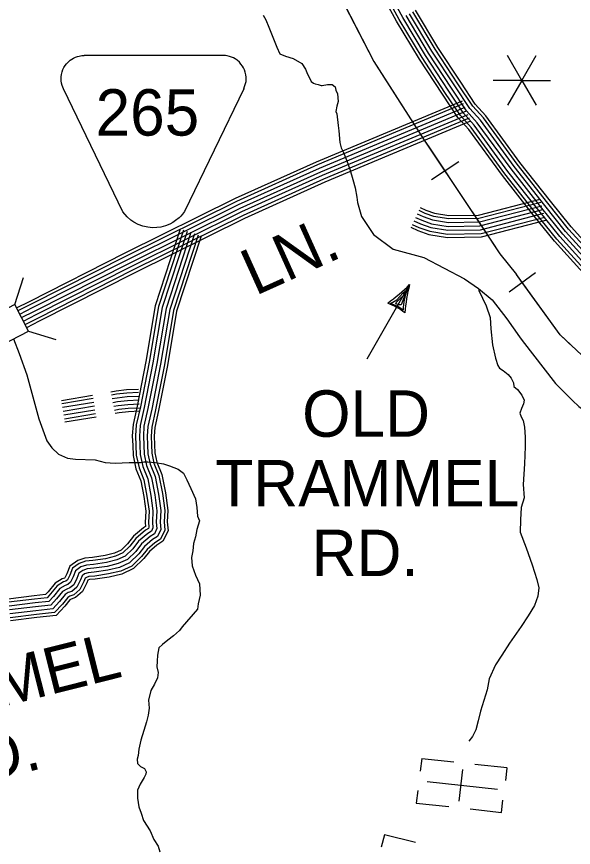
# Model space of a CAD drawing. Extents: x 1788175 to 1969470, y 584502 to 738744.
# Drawn here: x 1906231 to 1910663, y 642062 to 648680 of the extents above; entities that cross this region are included whole.
import ezdxf

# ---------------------------------------------------------------- set-up
doc = ezdxf.new("R2010")
doc.units = 0
for name, color, linetype in [('DESIGN - CONTOURS - Intermediate with optional Text', 7, 'Continuous'), ('DESIGN - ROW - Easement Linework and Patterning', 7, 'Continuous'), ('DESIGN - ROW - Right-of-Way and Easement Labels', 7, 'Continuous'), ('DESIGN - TRAFFIC CONTROL PERMANENT - Signalization', 7, 'Continuous'), ('DESIGN - TRANSPORTATION - Text', 7, 'Continuous'), ('DESIGN - UTILITIES - Cable (Underground) with Text', 7, 'Continuous'), ('SURVEY - CENTERLINE - Preliminary Text', 7, 'Continuous'), ('SURVEY - CONTROL with Text', 7, 'Continuous'), ('SURVEY - DRAINAGE - Storm Sewer', 7, 'Continuous'), ('SURVEY - TRANSPORTATION - Roads', 7, 'Continuous')]:
    doc.layers.add(name, color=color, linetype=linetype)

msp = doc.modelspace()

# ---------------------------------------------------------------- linework, layer by layer
at = {"layer": 'DESIGN - CONTOURS - Intermediate with optional Text'}
for p, q in [((1909534.2, 647382), (1909750.2, 647526.8)), ((1910361.7, 646638.3), (1910150.9, 646486.1))]:
    msp.add_line(p, q, dxfattribs=at)
for points in [[(1905919.4, 652260.8), (1906532.8, 651748.2), (1906951.3, 651413.7), (1907332, 651072.6), (1907684.5, 650737.2), (1907842.8, 650571.2), (1908044.3, 650311.7), (1908249.4, 649930.1), (1908723.8, 649003.5), (1909074.9, 648321.5), (1909475.3, 647696.4), (1909834.5, 647160.7), (1910077.5, 646791.7), (1910210.7, 646625.3)], [(1908840.5, 648776.8), (1909074.9, 648321.5), (1909154.7, 648197)], [(1909154.7, 648197), (1909475.3, 647696.4), (1909511.8, 647642)], [(1909511.8, 647642), (1909834.5, 647160.7), (1909878.9, 647093.4)], [(1909878.9, 647093.4), (1910077.5, 646791.7), (1910210.7, 646625.3)], [(1915103.1, 642278.1), (1914280.2, 642197.5), (1914008.3, 642184.5), (1913795, 642187.7), (1913669.4, 642194.4), (1913529.4, 642248.3), (1913374.9, 642357), (1913214.3, 642513.5), (1913130.6, 642675.4), (1913059.7, 642879.5), (1913039.7, 643028.3), (1912988.6, 643391.3), (1912898.7, 643796), (1912792, 644088.6), (1912628.8, 644411), (1912411.7, 644754), (1912289.9, 644919.6), (1912144, 645049.2), (1911908.9, 645228), (1911661.2, 645380.8), (1911062.1, 645723.8), (1910772.6, 645942.3), (1910557.8, 646144.7), (1910210.7, 646625.3)], [(1910256.3, 646562.2), (1910210.7, 646625.3)], [(1910663.4, 646045.2), (1910557.8, 646144.7), (1910256.3, 646562.2)]]:
    msp.add_lwpolyline(points, dxfattribs=at)
at = {"layer": 'DESIGN - ROW - Easement Linework and Patterning'}
for points in [[(1907077.3, 647125.1), (1906602.9, 648105.6), (1906592.3, 648132.5), (1906587.8, 648150.6), (1906585.3, 648168.4), (1906584.4, 648184.1), (1906585.1, 648201.8), (1906587.2, 648218.3), (1906593, 648241.6), (1906599.5, 648259.2), (1906607.4, 648275.3), (1906617.4, 648291.4), (1906627.7, 648304.9), (1906643.2, 648321.2), (1906657.4, 648333.2), (1906670.6, 648342.3), (1906683.3, 648349.7), (1906699.9, 648357.3), (1906715.5, 648362.9), (1906728.3, 648366.3), (1906749.9, 648369.8), (1906769.2, 648370.8)], [(1908039.9, 648105.6), (1908046, 648123.3), (1908054.1, 648146.4), (1908056.9, 648163), (1908058.3, 648183.4), (1908057.9, 648198.7), (1908055.8, 648216.7), (1908050.6, 648239), (1908044.1, 648257.3), (1908037.2, 648271.8), (1908028.6, 648286.6), (1908016.9, 648302.6), (1908004.3, 648316.6), (1907985.6, 648333), (1907970.8, 648343.2), (1907956.8, 648351), (1907942.6, 648357.5), (1907926.3, 648363.1), (1907906.6, 648367.8), (1907892.7, 648369.8), (1907873.6, 648370.8), (1906769.2, 648370.8)], [(1908039.9, 648105.6), (1907566.8, 647128), (1907551.6, 647107.7), (1907537.2, 647091.3), (1907523.9, 647078.2), (1907495.8, 647055.2), (1907473.7, 647040.6), (1907449.8, 647027.7), (1907416.9, 647014.4), (1907379.2, 647004.3), (1907347.5, 646999.7), (1907312.5, 646998.7), (1907275.2, 647002.1), (1907234.7, 647011.3), (1907198.9, 647024.7), (1907163.3, 647043.7), (1907141.3, 647058.8), (1907111.9, 647084.2), (1907077.3, 647125.1)]]:
    msp.add_lwpolyline(points, dxfattribs=at)
at = {"layer": 'DESIGN - ROW - Right-of-Way and Easement Labels'}
for p, q in [((1909359.4, 646545.3), (1909018.7, 645951.9)), ((1909258.3, 646424.8), (1909305.5, 646477.1)), ((1909336.3, 646503.3), (1909293, 646385.3)), ((1909305.5, 646477.1), (1909336.3, 646503.3)), ((1909341.7, 646514.9), (1909324.3, 646458.9)), ((1909205.9, 646395.1), (1909258.3, 646424.8)), ((1909249.3, 646392.1), (1909254.9, 646406)), ((1909254.9, 646406), (1909279, 646428.8)), ((1909279, 646428.8), (1909296.6, 646446.8)), ((1909313.3, 646407.9), (1909307.4, 646363.6)), ((1909324.3, 646458.9), (1909313.3, 646407.9)), ((1909264.8, 646372.3), (1909205.9, 646395.1)), ((1909276, 646385.3), (1909249.3, 646392.1)), ((1909307.7, 646342.8), (1909264.8, 646372.3)), ((1909293, 646385.3), (1909276, 646385.3)), ((1909307.4, 646363.6), (1909307.7, 646342.8))]:
    msp.add_line(p, q, dxfattribs=at)
for centre, radius, start, end in [((1908381.4, 647528), 1386.4, 305.42472, 314.86326), ((1910865, 646168), 1552.3, 165.93302, 174.3608), ((1908990.5, 645902.7), 532.3, 51.71625, 68.57464)]:
    msp.add_arc(centre, radius, start, end, dxfattribs=at)
at = {"layer": 'DESIGN - TRAFFIC CONTROL PERMANENT - Signalization'}
for q in [(1910137.6, 648370), (1910365.7, 648370), (1910023.5, 648172.5), (1910137.6, 647975), (1910365.7, 647975), (1910479.7, 648172.5)]:
    msp.add_line((1910251.6, 648172.5), q, dxfattribs=at)
at = {"layer": 'DESIGN - TRANSPORTATION - Text'}
for points in [[(1908192.2, 648692.8), (1908214.7, 648655.1), (1908239.4, 648597.3), (1908301.5, 648436), (1908326.2, 648384.2), (1908370.5, 648364.8), (1908432.7, 648347.7), (1908501.2, 648306.6), (1908531.8, 648261), (1908541.7, 648234.7)], [(1908541.7, 648234.7), (1908576.1, 648163.2), (1908594.5, 648151), (1908606.8, 648144.8), (1908631.3, 648138.7), (1908655.9, 648132.6), (1908662, 648132.6), (1908705, 648138.7), (1908717.2, 648138.7), (1908741.8, 648138.7), (1908766.3, 648120.3), (1908772.4, 648095.7), (1908784.7, 648065.1), (1908790.9, 648003.7), (1908778.6, 647966.9), (1908772.4, 647923.9), (1908778.6, 647905.5), (1908790.9, 647813.5), (1908797, 647770.6), (1908803.1, 647678.5), (1908815.4, 647635.6), (1908833.8, 647598.8), (1908858.3, 647531.3), (1908882.9, 647463.8), (1908907.4, 647384), (1908925.8, 647316.5), (1908938.1, 647242.9), (1908944.2, 647200), (1908976.8, 647087.7), (1909071.1, 646943.8), (1909228.2, 646826.5), (1909471.8, 646760.6)], [(1909471.8, 646760.6), (1909797.1, 646592.6), (1909906.4, 646514.3)], [(1909906.4, 646514.3), (1909910.8, 646497.2), (1909968.4, 646375.9), (1909999.6, 646282.2), (1910006.7, 646194.2), (1910018.4, 646066.1), (1910043.8, 645958.3), (1910062.6, 645900.5), (1910074.8, 645880.7), (1910105.1, 645861.1), (1910143.5, 645829.5), (1910167.9, 645799.9), (1910186.4, 645764.1), (1910188.8, 645734), (1910217.1, 645710.4), (1910251.7, 645664.8), (1910270.2, 645625), (1910264.6, 645596.9), (1910251.1, 645558.7), (1910237.6, 645520.4), (1910247.9, 645492.5), (1910262.3, 645462.7), (1910273, 645408.8), (1910278, 645330.7), (1910279, 645256.6), (1910272.8, 645118.3), (1910263, 644954), (1910270.3, 644847.9), (1910247.4, 644769.5), (1910240.7, 644671.2), (1910239.9, 644573.1), (1910287.6, 644449.6), (1910335.3, 644312), (1910370.9, 644196.4), (1910387.7, 644130.5), (1910380.6, 644062.3), (1910353.6, 643989.8), (1910302.6, 643907), (1910247.8, 643822.1), (1910155.5, 643688.6), (1910092.7, 643593.6), (1910043.7, 643516.7), (1909993.2, 643403.9), (1909976.4, 643317.5), (1909924.6, 643146.5), (1909905.6, 643070.1), (1909886.5, 642999.8), (1909859.2, 642945.3), (1909831.7, 642908.9)], [(1909906.4, 646514.3), (1910015.7, 646424.6), (1910133.7, 646272.1), (1910233.6, 646129.3), (1910255.2, 646101.1)], [(1906207.3, 646114.6), (1906252.5, 645995.9), (1906311.5, 645827.1), (1906407.1, 645477), (1906472.7, 645301.6), (1906511.3, 645246.3), (1906563.7, 645193.8), (1906637.1, 645162.3), (1906700.1, 645155.3), (1906857, 645149.6), (1906936.3, 645128.5), (1907015.6, 645123.2), (1907126.6, 645128.5), (1907216.4, 645128.5), (1907242.9, 645133.8), (1907274.6, 645133.8), (1907332.7, 645128.5), (1907401.4, 645117.9), (1907449, 645102), (1907517.7, 645075.6), (1907560, 645043.9), (1907586.5, 644991), (1907618.2, 644922.3), (1907655.2, 644837.7), (1907665.8, 644769), (1907671, 644700.3), (1907686.9, 644663.3), (1907665.8, 644594.6), (1907655.2, 644536.4), (1907639.3, 644483.6), (1907634, 644425.4), (1907623.5, 644372.6), (1907628.8, 644303.8), (1907655.2, 644229.8), (1907686.9, 644161.1), (1907692.2, 644071.3), (1907676.3, 644002.5), (1907671, 643960.2), (1907548.1, 643820.4)], [(1910255.2, 646101.1), (1910521, 645758.2), (1910594.7, 645684.5), (1910656, 645623.2), (1910705.1, 645574.1), (1910815.5, 645500.5), (1910864.6, 645475.9), (1910941.1, 645431.2), (1911049, 645384.5), (1911184.8, 645357.5), (1911328.6, 645339.6), (1911499.3, 645348.5), (1911670, 645411.5), (1911809.3, 645483.5), (1911926.1, 645568.9), (1912451.9, 645836), (1913171.5, 646077.2)], [(1907548.1, 643820.4), (1907547.8, 643820), (1907528.2, 643789.7), (1907478.8, 643746.9), (1907435.2, 643712.2), (1907391.6, 643679.6), (1907362, 643653.1), (1907356.4, 643623), (1907352.8, 643592.9), (1907349.4, 643544.8), (1907348, 643500.7), (1907358.6, 643454.8), (1907353.1, 643412.6), (1907327.8, 643362.2), (1907300.5, 643311.7), (1907279.5, 643235.3), (1907286.3, 643171.3), (1907279, 643115.1), (1907263.7, 643062.9), (1907242.6, 642992.5), (1907219.6, 642916), (1907202.6, 642843.7)], [(1907202.6, 642843.7), (1907197.2, 642793.5), (1907191.6, 642765.4), (1907194, 642731.4), (1907216.4, 642707.7), (1907248.6, 642690.1), (1907262.9, 642664.3), (1907259.2, 642646.2), (1907247.5, 642618), (1907214.2, 642565.4), (1907192.8, 642519.1), (1907193.7, 642453), (1907202.6, 642385), (1907221.2, 642335.2), (1907240, 642275.4), (1907293.1, 642194), (1907324, 642124.3), (1907356.7, 642072.7), (1907371.3, 642026.9)]]:
    msp.add_lwpolyline(points, dxfattribs=at)
at = {"layer": 'DESIGN - UTILITIES - Cable (Underground) with Text'}
for p, q in [((1909455.3, 642769), (1909444.4, 642669.8)), ((1909710.5, 642741), (1909455.3, 642768.9)), ((1910134.5, 642694.6), (1909877.8, 642722.7)), ((1910134.4, 642694.4), (1910123.6, 642595.5)), ((1909779, 642683.2), (1909751.4, 642431)), ((1909423.4, 642514.2), (1909412.7, 642415.7)), ((1910091.8, 642341), (1910102.5, 642438.7)), ((1909412.6, 642415.2), (1909671.9, 642386.8)), ((1909841.8, 642368.2), (1910091.8, 642340.9)), ((1909158.3, 642162), (1909134.1, 642065.2)), ((1909407.4, 642099.8), (1909158.2, 642162))]:
    msp.add_line(p, q, dxfattribs=at)
msp.add_lwpolyline([(1909499.3, 642587.7), (1910058.9, 642526.5)], dxfattribs=at)
at = {"layer": 'SURVEY - CENTERLINE - Preliminary Text'}
for points in [[(1910832.8, 646574.9), (1910530.5, 646907.2), (1910362.4, 647116.9), (1910117.4, 647429), (1909849.8, 647796), (1909763.7, 647891.9), (1909640.7, 648076.4), (1909458.3, 648355.4), (1909277.1, 648657.4), (1909030.8, 649109.3)], [(1910855.4, 646596.1), (1910554.1, 646927.4), (1910386.7, 647136.1), (1910142.2, 647447.7), (1909874, 647815.5), (1909788.3, 647910.9), (1909666.6, 648093.4), (1909484.6, 648371.8), (1909304, 648672.8), (1909057.9, 649124.3)], [(1910814.7, 646558), (1910511.7, 646891.1), (1910343, 647101.5), (1910097.7, 647414), (1909830.6, 647780.4), (1909744.1, 647876.7), (1909620.1, 648062.7), (1909437.3, 648342.3), (1909255.6, 648645.1), (1909009.1, 649097.3)], [(1910923.3, 646659.7), (1910624.9, 646987.8), (1910459.5, 647193.9), (1910216.3, 647503.8), (1909946.3, 647874.1), (1909861.9, 647968.1), (1909744.2, 648144.7), (1909563.4, 648421.2), (1909384.7, 648719)], [(1910942, 646677.3), (1910644.4, 647004.5), (1910479.7, 647209.9), (1910236.9, 647519.3), (1909966.3, 647890.3), (1909882.3, 647983.9), (1909765.7, 648158.8), (1909585.2, 648434.9), (1909407.1, 648731.7)], [(1910878, 646617.3), (1910577.7, 646947.5), (1910411, 647155.4), (1910166.9, 647466.4), (1909898.1, 647835.1), (1909812.8, 647930), (1909692.5, 648110.5), (1909510.8, 648388.3), (1909330.9, 648688.2)], [(1910900.7, 646638.5), (1910601.3, 646967.6), (1910435.3, 647174.7), (1910191.6, 647485.1), (1909922.2, 647854.6), (1909837.4, 647949), (1909718.3, 648127.6), (1909537.1, 648404.8), (1909357.8, 648703.6)]]:
    msp.add_lwpolyline(points, dxfattribs=at)
at = {"layer": 'SURVEY - CONTROL with Text'}
for points in [[(1906231.1, 646359.8), (1906332.9, 646411.7), (1907095.4, 646797.7), (1907973.6, 647233.7), (1908618.4, 647524.4), (1909779.4, 648010)], [(1906242.5, 646337.9), (1906344.1, 646389.6), (1907106.4, 646775.6), (1907984.1, 647211.3), (1908628.3, 647501.7), (1909788.9, 647987.2)], [(1906256.7, 646310.3), (1906358.2, 646362), (1907120.3, 646747.9), (1907997.4, 647183.3), (1908640.6, 647473.3), (1909800.9, 647958.6)], [(1906271, 646282.8), (1906372.2, 646334.3), (1907134.2, 646720.2), (1908010.7, 647155.3), (1908653, 647444.8), (1909812.8, 647930)], [(1906271, 646282.8), (1906372.2, 646334.3), (1907134.2, 646720.2), (1908010.7, 647155.3), (1908653, 647444.8), (1909812.8, 647930)], [(1906285.3, 646255.3), (1906386.2, 646306.7), (1907148.1, 646692.5), (1908023.9, 647127.3), (1908665.3, 647416.4), (1909824.8, 647901.4)], [(1906299.6, 646227.8), (1906400.3, 646279.1), (1907162, 646664.8), (1908037.2, 647099.2), (1908677.7, 647387.9), (1909836.8, 647872.8)], [(1906311.4, 646205), (1906411.9, 646256.1), (1907173.5, 646641.8), (1908048.2, 647076), (1908688, 647364.4), (1909846.7, 647849.1)]]:
    msp.add_lwpolyline(points, dxfattribs=at)
at = {"layer": 'SURVEY - DRAINAGE - Storm Sewer'}
for p, q in [((1906217.1, 646386.7), (1906285.8, 646603.2)), ((1906326.5, 646175.8), (1906543, 646107.1))]:
    msp.add_line(p, q, dxfattribs=at)
msp.add_lwpolyline([(1906115.6, 646066.4), (1906326.5, 646175.8), (1906217.1, 646386.7), (1906006.2, 646277.4)], close=True, dxfattribs=at)
at = {"layer": 'SURVEY - TRANSPORTATION - Roads'}
for points in [[(1909432.4, 647137.6), (1909480.1, 647115.5), (1909550.1, 647090.8), (1909670.7, 647071.2), (1909911, 647075.3), (1910404.9, 647203.4)], [(1909442.8, 647160), (1909489.4, 647138.4), (1909556.3, 647114.8), (1909672.5, 647095.9), (1909907.7, 647099.9), (1910398.7, 647227.3)], [(1909406.4, 647081.3), (1909456.7, 647058), (1909534.7, 647030.5), (1909666.2, 647009.1), (1909919.5, 647013.4), (1910420.4, 647143.4)], [(1909406.4, 647081.3), (1909456.7, 647058), (1909534.7, 647030.5), (1909666.2, 647009.1), (1909919.5, 647013.4), (1910420.4, 647143.4)], [(1909419.4, 647109.4), (1909468.4, 647086.8), (1909542.4, 647060.6), (1909668.5, 647040.1), (1909915.2, 647044.3), (1910412.6, 647173.4)], [(1909369.5, 647001.7), (1909423.6, 646976.7), (1909512.9, 646945.2), (1909659.9, 646921.3), (1909931.4, 646925.9), (1910442.5, 647058.5)], [(1909380.3, 647025.1), (1909433.3, 647000.5), (1909519.3, 646970.2), (1909661.7, 646947), (1909927.9, 646951.5), (1910436, 647083.3)], [(1909393.4, 647053.2), (1909445, 647029.3), (1909527, 647000.3), (1909664, 646978), (1909923.7, 646982.5), (1910428.2, 647113.4)], [(1907533.8, 646986.6), (1907334.9, 646375.9), (1907259.7, 645932.8), (1907190.9, 645577.8), (1907157.5, 645431.5), (1907151.8, 645339.7), (1907155, 645263.1), (1907158.2, 645183.6), (1907180.5, 645079), (1907219.5, 644982.4), (1907243.3, 644857.2), (1907259.5, 644739.7), (1907254.8, 644651.6), (1907257.7, 644619.4), (1907241.2, 644608.4), (1907161.1, 644540.1), (1907114.2, 644479.1), (1907062.6, 644429.2), (1907010.4, 644405.7), (1906934.5, 644387.3), (1906835, 644372.7), (1906774.7, 644367.2), (1906717, 644347), (1906653.5, 644302), (1906630.1, 644241), (1906614.2, 644209.4), (1906610.8, 644206.3), (1906592.7, 644200.5), (1906537.1, 644166.6), (1906482.2, 644098.4), (1906461.1, 644075.7), (1906371.1, 644065.5), (1906164.6, 644040.7)], [(1907558.2, 646978.6), (1907359.9, 646369.7), (1907285, 645928.2), (1907216.1, 645572.4), (1907183, 645427.8), (1907177.6, 645339.4), (1907180.7, 645264.2), (1907183.8, 645186.8), (1907205.2, 645086.6), (1907244.3, 644989.7), (1907268.7, 644861.3), (1907285.3, 644740.8), (1907280.6, 644652.1), (1907284.1, 644612.7), (1907279.5, 644603.1), (1907256.8, 644587.9), (1907179.8, 644522.2), (1907133.4, 644461.9), (1907077.3, 644407.6), (1907018.8, 644381.3), (1906939.4, 644362), (1906838.1, 644347.1), (1906780.2, 644341.8), (1906728.9, 644323.9), (1906674.8, 644285.5), (1906653.7, 644230.6), (1906635, 644193.4), (1906623.9, 644183.5), (1906603.5, 644176.9), (1906554.3, 644147), (1906501.6, 644081.5), (1906473.4, 644051.2), (1906374.1, 644040), (1906167.2, 644015.1)], [(1907587.7, 646969), (1907390.1, 646362.3), (1907315.5, 645922.7), (1907246.4, 645566), (1907213.8, 645423.4), (1907208.6, 645339.1), (1907211.6, 645265.4), (1907214.7, 645190.7), (1907235, 645095.7), (1907274.2, 644998.4), (1907299.3, 644866.4), (1907316.4, 644742.1), (1907311.7, 644652.7), (1907315.8, 644607), (1907303.7, 644582), (1907275.5, 644563.1), (1907202.4, 644500.8), (1907156.6, 644441.2), (1907094.9, 644381.5), (1907028.9, 644351.8), (1906945.3, 644331.6), (1906841.8, 644316.3), (1906786.8, 644311.3), (1906743.3, 644296.1), (1906700.3, 644265.6), (1906682, 644218), (1906660, 644174.2), (1906639.7, 644156.1), (1906616.5, 644148.6), (1906575, 644123.4), (1906525.1, 644061.2), (1906488.3, 644021.7), (1906377.7, 644009.2), (1906170.4, 643984.2)], [(1907617.2, 646959.4), (1907420.3, 646354.9), (1907346, 645917.2), (1907276.7, 645559.6), (1907244.6, 645419), (1907239.6, 645338.8), (1907242.6, 645266.7), (1907245.6, 645194.6), (1907264.7, 645104.8), (1907304.1, 645007.2), (1907329.9, 644871.4), (1907347.5, 644743.4), (1907342.7, 644653.2), (1907347.4, 644601.2), (1907328, 644560.9), (1907294.2, 644538.4), (1907225, 644479.3), (1907179.8, 644420.5), (1907112.6, 644355.5), (1907039, 644322.4), (1906951.3, 644301.1), (1906845.4, 644285.5), (1906793.5, 644280.8), (1906757.6, 644268.3), (1906725.9, 644245.8), (1906710.4, 644205.5), (1906685.1, 644155), (1906655.4, 644128.6), (1906629.5, 644120.2), (1906595.8, 644099.7), (1906548.5, 644040.9), (1906503.2, 643992.2), (1906381.3, 643978.4), (1906173.6, 643953.4)], [(1907646.7, 646949.8), (1907450.5, 646347.4), (1907376.5, 645911.6), (1907307.1, 645553.2), (1907275.4, 645414.5), (1907270.7, 645338.5), (1907273.6, 645268), (1907276.4, 645198.5), (1907294.5, 645113.9), (1907333.9, 645016), (1907360.5, 644876.4), (1907378.7, 644744.7), (1907373.8, 644653.8), (1907379.1, 644595.5), (1907352.2, 644539.8), (1907313, 644513.6), (1907247.6, 644457.8), (1907202.9, 644399.8), (1907130.3, 644329.4), (1907049.1, 644292.9), (1906957.2, 644270.6), (1906849.1, 644254.8), (1906800.1, 644250.3), (1906772, 644240.4), (1906751.5, 644225.9), (1906738.8, 644192.9), (1906710.1, 644135.8), (1906671.2, 644101.1), (1906642.5, 644091.8), (1906616.5, 644076), (1906572, 644020.6), (1906518, 643962.7), (1906384.9, 643947.6), (1906176.7, 643922.6)], [(1907676.1, 646940.2), (1907480.7, 646340), (1907407.1, 645906.1), (1907337.4, 645546.8), (1907306.2, 645410.1), (1907301.7, 645338.1), (1907304.6, 645269.2), (1907307.3, 645202.4), (1907324.3, 645123), (1907363.8, 645024.7), (1907391.1, 644881.4), (1907409.8, 644746.1), (1907404.9, 644654.4), (1907410.7, 644589.7), (1907376.4, 644518.7), (1907331.7, 644488.8), (1907270.2, 644436.3), (1907226.1, 644379.1), (1907147.9, 644303.4), (1907059.2, 644263.5), (1906963.1, 644240.2), (1906852.8, 644224), (1906806.7, 644219.7), (1906786.3, 644212.6), (1906777.1, 644206), (1906767.2, 644180.4), (1906735.2, 644116.7), (1906686.9, 644073.6), (1906655.5, 644063.4), (1906637.3, 644052.4), (1906595.4, 644000.3), (1906532.9, 643933.2), (1906388.5, 643916.8), (1906179.9, 643891.7)], [(1907699.6, 646932.6), (1907504.7, 646334.1), (1907431.4, 645901.7), (1907361.6, 645541.7), (1907330.7, 645406.6), (1907326.5, 645337.9), (1907329.2, 645270.3), (1907331.9, 645205.5), (1907348, 645130.2), (1907387.7, 645031.7), (1907415.5, 644885.4), (1907434.6, 644747.1), (1907429.7, 644654.8), (1907436, 644585.1), (1907395.8, 644501.9), (1907346.6, 644469.1), (1907288.2, 644419.2), (1907244.6, 644362.6), (1907162, 644282.6), (1907067.3, 644240), (1906967.8, 644215.9), (1906855.7, 644199.4), (1906812, 644195.4), (1906797.8, 644190.4), (1906797.5, 644190.2), (1906789.8, 644170.4), (1906755.2, 644101.3), (1906699.5, 644051.7), (1906665.9, 644040.8), (1906653.8, 644033.5), (1906614.2, 643984.1), (1906544.8, 643909.6), (1906391.4, 643892.3), (1906182.4, 643867.1)], [(1907617.2, 646959.4), (1907420.3, 646354.9), (1907346, 645917.2), (1907276.7, 645559.6), (1907244.6, 645419), (1907239.6, 645338.8), (1907242.6, 645266.7), (1907245.6, 645194.6), (1907264.7, 645104.8), (1907304.1, 645007.2), (1907329.9, 644871.4), (1907347.5, 644743.4), (1907342.7, 644653.2), (1907347.4, 644601.2), (1907328, 644560.9), (1907294.2, 644538.4), (1907225, 644479.3), (1907179.8, 644420.5), (1907112.6, 644355.5), (1907039, 644322.4), (1906951.3, 644301.1), (1906845.4, 644285.5), (1906793.5, 644280.8), (1906757.6, 644268.3)], [(1906981.4, 645691.6), (1907022.1, 645699.5), (1907106.8, 645708.9), (1907201.2, 645713.4)], [(1906986.1, 645667.3), (1907025.8, 645675), (1907108.8, 645684.2), (1907202.3, 645688.7)], [(1906587, 645623.2), (1906835.4, 645664.6)], [(1906591.1, 645598.8), (1906839.4, 645640.2)], [(1906596.2, 645568.2), (1906844.5, 645609.7)], [(1906992, 645636.9), (1907030.5, 645644.3), (1907111.2, 645653.3), (1907203.8, 645657.7)], [(1906997.9, 645606.4), (1907035.2, 645613.7), (1907113.7, 645622.4), (1907205.3, 645626.8)], [(1906997.9, 645606.4), (1907035.2, 645613.7), (1907113.7, 645622.4), (1907205.3, 645626.8)], [(1906601.3, 645537.6), (1906849.6, 645579.1)], [(1906601.3, 645537.6), (1906849.6, 645579.1)], [(1906606.4, 645507.1), (1906854.7, 645548.5)], [(1907003.8, 645576), (1907039.8, 645583), (1907116.1, 645591.5), (1907206.8, 645595.8)], [(1907009.7, 645545.6), (1907044.5, 645552.3), (1907118.6, 645560.6), (1907208.2, 645564.8)], [(1907014.6, 645520.3), (1907048.4, 645526.9), (1907120.6, 645534.9), (1907209.5, 645539.1)], [(1906611.5, 645476.5), (1906859.8, 645517.9)], [(1906615.7, 645451.1), (1906864.1, 645492.6)], [(1906757.6, 644268.3), (1906725.9, 644245.8), (1906710.4, 644205.5), (1906685.1, 644155), (1906655.4, 644128.6), (1906629.5, 644120.2), (1906595.8, 644099.7), (1906548.5, 644040.9), (1906503.2, 643992.2), (1906381.3, 643978.4), (1906173.6, 643953.4)]]:
    msp.add_lwpolyline(points, dxfattribs=at)

# ---------------------------------------------------------------- texts
at = {"layer": 'DESIGN - ROW - Easement Linework and Patterning'}
msp.add_text('265', height=369.6, dxfattribs=at).set_placement((1906859.7, 647732.4))
at = {"layer": 'DESIGN - ROW - Right-of-Way and Easement Labels'}
for s, rotation, p in [('LN.', 24.26384, (1908130.2, 646453.4)), ('TRAMMEL', 14.12302, (1904738.1, 642833.9)), ('RD.', 14.12302, (1905616.7, 642485.9))]:
    msp.add_text(s, height=370, rotation=rotation, dxfattribs=at).set_placement(p)
for s, p in [('OLD', (1908504.1, 645333.2)), ('TRAMMEL', (1907812.8, 644778.2)), ('RD.', (1908579.8, 644223.2))]:
    msp.add_text(s, height=370, dxfattribs=at).set_placement(p)

doc.saveas('drawing.dxf')
